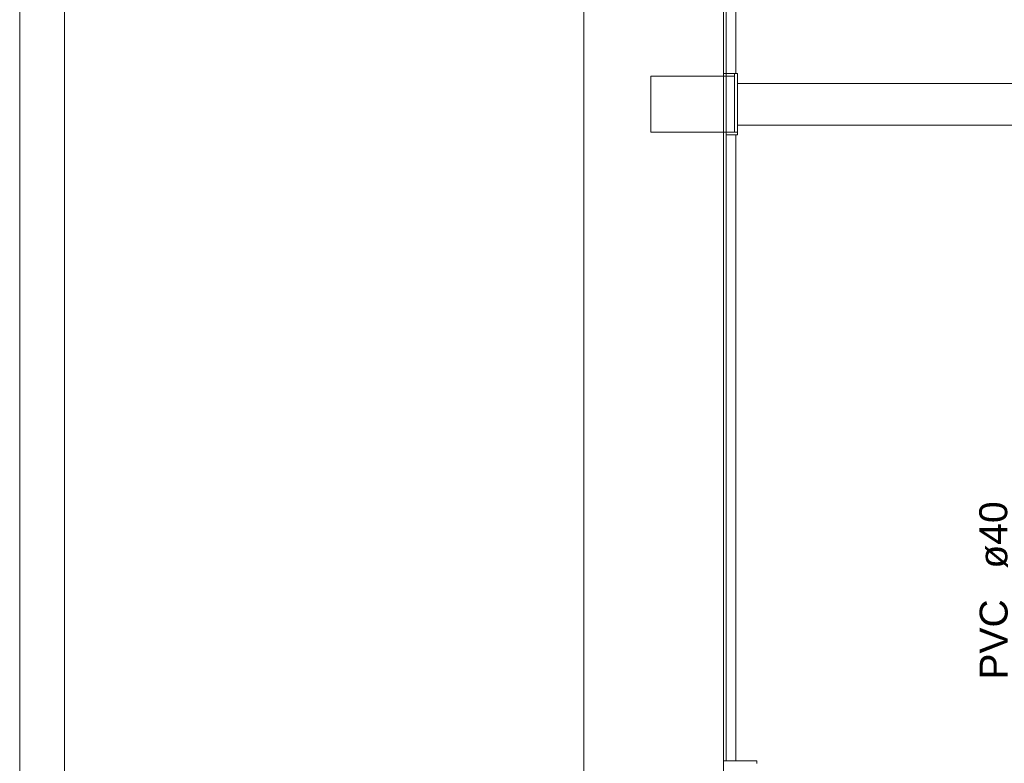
# Model space of a CAD drawing. Header units: millimetres. Extents: x -261 to 187, y -214 to 106.
# Tile 348 of 656: x -194.71 to -191.19, y -81.45 to -78.79. Entities that reach past the tile are written whole.
import ezdxf

# ---------------------------------------------------------------- set-up
doc = ezdxf.new("R2010")
doc.units = ezdxf.units.MM
doc.header["$LTSCALE"] = 0.005
doc.header["$MEASUREMENT"] = 0
doc.linetypes.add('NULL', pattern=[0])
for name, color, linetype, lineweight in [('AP-Textos conduto', 7, 'Continuous', 9), ('IFC-Parede padrão-Contorno', 9, 'Continuous', 5), ('IFC-Parede-Contorno', 9, 'Continuous', 5), ('IFC-Pilar-Contorno', 9, 'Continuous', 5), ('IFC-Viga-Contorno', 9, 'Continuous', 5)]:
    doc.layers.add(name, color=color, linetype=linetype, lineweight=lineweight)
doc.styles.add('Arial', font='arial.ttf')

msp = doc.modelspace()

# ---------------------------------------------------------------- linework, layer by layer
at = {"layer": 'IFC-Parede padrão-Contorno', "lineweight": 5}
for p, q in [((-192.6939, -82.8177), (-192.6939, -75.255)), ((-194.7137, -82.5965), (-194.7137, -75.4443)), ((-194.5537, -82.5965), (-194.5537, -75.4443)), ((-192.1939, -79.0243), (-192.1939, -75.9896)), ((-192.1839, -81.4392), (-192.1839, -76.7267)), ((-192.1537, -79.1095), (-192.1537, -78.9783)), ((-192.1537, -78.9783), (-192.1475, -78.9783)), ((-192.1475, -78.9783), (-192.1437, -78.9783)), ((-192.1437, -79.1095), (-192.1437, -78.9783)), ((-192.1939, -80.5417), (-192.1939, -79.0243)), ((-192.1437, -79.1883), (-192.1437, -79.1095)), ((-192.1839, -79.1983), (-192.1688, -79.1983)), ((-192.1688, -79.1883), (-192.1437, -79.1883)), ((-192.1688, -79.1983), (-192.1437, -79.1983)), ((-192.1437, -79.1945), (-192.1437, -79.1883)), ((-192.1437, -79.1983), (-192.1437, -79.1945)), ((-192.1939, -83.5764), (-192.1939, -80.5417)), ((-192.1939, -81.4392), (-192.1605, -81.4392)), ((-192.1605, -81.4392), (-192.0737, -81.4392)), ((-192.0737, -81.4479), (-192.0737, -81.4392)), ((-192.0737, -81.4493), (-192.0737, -81.4479))]:
    msp.add_line(p, q, dxfattribs=at)
at = {"layer": 'IFC-Parede-Contorno', "lineweight": 5}
for p, q in [((-192.1939, -78.9783), (-192.187, -78.9783)), ((-192.187, -78.9783), (-192.1688, -78.9783)), ((-192.1688, -78.9783), (-192.1537, -78.9783))]:
    msp.add_line(p, q, dxfattribs=at)
at = {"layer": 'IFC-Pilar-Contorno', "lineweight": 5}
for p, q in [((-192.4537, -79.0705), (-192.4537, -78.9883)), ((-192.4537, -78.9883), (-192.367, -78.9883)), ((-192.367, -78.9883), (-192.2771, -78.9883)), ((-192.2771, -78.9883), (-192.1537, -78.9883)), ((-192.4537, -79.1305), (-192.4537, -79.0705)), ((-192.1537, -79.1883), (-192.1537, -79.106)), ((-192.4537, -79.1883), (-192.4537, -79.1305)), ((-192.4537, -79.1883), (-192.3304, -79.1883)), ((-192.3304, -79.1883), (-192.2437, -79.1883)), ((-192.2437, -79.1883), (-192.1537, -79.1883))]:
    msp.add_line(p, q, dxfattribs=at)
at = {"layer": 'IFC-Viga-Contorno', "lineweight": 5}
for p, q in [((-192.1489, -78.9783), (-192.1489, -75.4983)), ((-192.1437, -79.0139), (-187.5026, -79.0139)), ((-192.1437, -79.1639), (-187.5026, -79.1639)), ((-192.1489, -81.4392), (-192.1489, -79.1983))]:
    msp.add_line(p, q, dxfattribs=at)

# ---------------------------------------------------------------- texts
at = {"layer": 'AP-Textos conduto', "linetype": 'NULL', "char_height": 0.10001, "rotation": 90.0002, "line_spacing_factor": 0.6, "style": 'Arial'}
for s, insert, width, attachment_point in [('ø40', (-191.1749, -80.751), 0.481434, 7), ('PVC', (-191.1749, -80.861), 0.574733, 9)]:
    msp.add_mtext(s, dxfattribs=dict(at, insert=insert, width=width, attachment_point=attachment_point))

doc.saveas('drawing.dxf')
